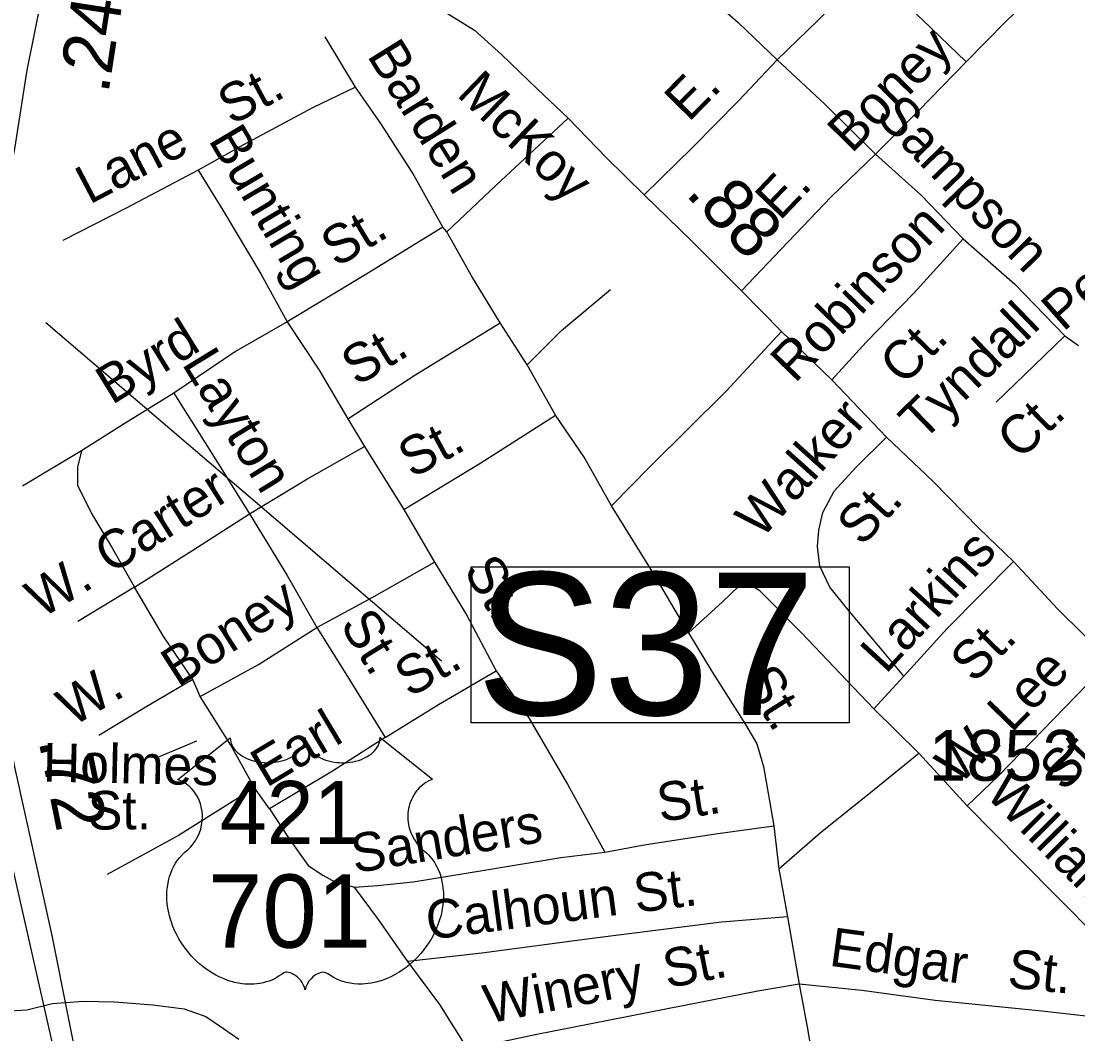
# Model space of a CAD drawing. Extents: x 2093524 to 2270757, y 289120 to 570408.
# Drawn here: x 2197754 to 2200351, y 455825 to 458315 of the extents above; entities that cross this region are included whole.
import ezdxf

# ---------------------------------------------------------------- set-up
doc = ezdxf.new("R2010")
doc.units = 0
for name, color, linetype in [('Exist Hydrographic Creek Single Shore', 7, 'Continuous'), ('Exist Road Non-System Type 51', 7, 'Continuous'), ('Exist Road Non-System Type 51 Label', 7, 'Continuous'), ('Exist Road Primary NC Structure Standard Bridge Number Label', 7, 'Continuous'), ('Exist Road Primary US Divided Attributed', 7, 'Continuous'), ('Exist Road Primary US Mileage Hundredths English Label', 7, 'Continuous'), ('Exist Road Primary US Shield CELL', 7, 'Continuous'), ('Exist Road Primary US Shield Number Label', 7, 'Continuous'), ('Exist Road Secondary Mileage Hundredths English Label', 7, 'Continuous'), ('Exist Road Secondary Type 51 Attributed', 7, 'Continuous'), ('Exist Road Secondary Type 51 Label', 7, 'Continuous'), ('Exist Road Secondary Type 51 Number Label', 7, 'Continuous')]:
    doc.layers.add(name, color=color, linetype=linetype)

msp = doc.modelspace()

# ---------------------------------------------------------------- linework, layer by layer
at = {"layer": 'Exist Hydrographic Creek Single Shore'}
msp.add_lwpolyline([(2197711.5, 455881.5), (2197767.5, 455884.5), (2197831.1, 455899.9), (2197906.7, 455906), (2197983.2, 455904), (2198077.7, 455897.1), (2198154.4, 455887.2), (2198207.8, 455867.9), (2198251.4, 455838.2), (2198289, 455812.1)], dxfattribs=at)
at = {"layer": 'Exist Road Non-System Type 51'}
for p, q in [((2198575.8, 458152.9), (2198500.8, 458276.4)), ((2198799.9, 457796.8), (2198790, 457808.5)), ((2198998.1, 457470.1), (2198931.6, 457573.8)), ((2200319.1, 457541.4), (2200353.3, 457517.4)), ((2199067.1, 457346.7), (2198998.1, 457470.1)), ((2198557.2, 457337.2), (2198597.8, 457269.5)), ((2198597.8, 457269.5), (2198694.7, 457114.4)), ((2197902.2, 457258.8), (2197756.8, 457171.8)), ((2198694.7, 457114.4), (2198769.6, 456984.9)), ((2198032.3, 456923.6), (2197893.2, 456838.8)), ((2198194.2, 456655), (2198176, 456696.7)), ((2199849.7, 456624.5), (2199923.2, 456705)), ((2199960.4, 456515.4), (2199849.7, 456624.5)), ((2199960.4, 456515.4), (2200079.1, 456386)), ((2198364.2, 456378.4), (2198327.8, 456429.9)), ((2199603.9, 456336.8), (2199616.5, 456231)), ((2199616.5, 456231), (2199637.4, 456113.1)), ((2199637.4, 456113.1), (2199666.6, 455947.6))]:
    msp.add_line(p, q, dxfattribs=at)
for points in [[(2199612.6, 458220.1), (2199712, 458316.8), (2199835.2, 458443.6)], [(2200076.7, 458215.4), (2199969.8, 458318.6), (2199835.2, 458443.6)], [(2200076.7, 458215.4), (2200173.8, 458313.8), (2200302.9, 458438.8)], [(2199403.7, 458400.7), (2199431.6, 458386.7), (2199516.1, 458311.6), (2199612.6, 458220.1)], [(2199612.6, 458220.1), (2199517.5, 458119.6), (2199404.3, 458004.8), (2199285.2, 457888.1)], [(2199612.6, 458220.1), (2199729.5, 458110.8), (2199854.3, 457987.9)], [(2199854.3, 457987.9), (2199959.5, 458094.4), (2200076.7, 458215.4)], [(2198575.8, 458152.9), (2198470.1, 458102.2), (2198300.7, 458011.2), (2198189.2, 457948.4)], [(2198790, 457808.5), (2198714.9, 457944.1), (2198638.3, 458063.4), (2198575.8, 458152.9)], [(2198799.9, 457796.8), (2198921.3, 457911.5), (2199098.1, 458076.5)], [(2199524.9, 457651.8), (2199622, 457754.5), (2199745, 457883.2), (2199854.3, 457987.9)], [(2199854.3, 457987.9), (2199966.8, 457886.6), (2200069.6, 457779.6)], [(2198189.2, 457948.4), (2198011.9, 457855.2), (2197856.5, 457776)], [(2198189.2, 457948.4), (2198249.9, 457850.8), (2198342.9, 457693.5), (2198407.8, 457576)], [(2198790, 457808.5), (2198596.7, 457689.4), (2198407.8, 457576)], [(2198931.6, 457573.8), (2198860.7, 457689), (2198799.9, 457796.8)], [(2199746.2, 457433.5), (2199831.3, 457525.9), (2199948.5, 457646.6), (2200069.6, 457779.6)], [(2200069.6, 457779.6), (2200196.3, 457668.5), (2200319.1, 457541.4)], [(2198998.1, 457470.1), (2199081.7, 457554.7), (2199202.8, 457655.6)], [(2198407.8, 457576), (2198280.4, 457503.1), (2198129.1, 457400.2)], [(2198407.8, 457576), (2198486.4, 457456.7), (2198557.2, 457337.2)], [(2198557.2, 457337.2), (2198724.3, 457446.4), (2198931.6, 457573.8)], [(2199204.7, 457123.8), (2199299.7, 457220.3), (2199486.5, 457405.5), (2199623.2, 457552.4)], [(2200150.5, 457378.2), (2200243.8, 457468.8), (2200319.1, 457541.4)], [(2198129.1, 457400.2), (2198007.5, 457325.3), (2197902.2, 457258.8)], [(2198129.1, 457400.2), (2198215.9, 457262.7), (2198315, 457103.6)], [(2198694.7, 457114.4), (2198884, 457229.3), (2199067.1, 457346.7)], [(2199204.7, 457123.8), (2199137.8, 457243.3), (2199067.1, 457346.7)], [(2199923.2, 456705), (2199870.6, 456768.4), (2199790.2, 456863.8), (2199741.5, 456923.5), (2199717.3, 456975.5), (2199711.1, 457023.2), (2199714.8, 457063.5), (2199724.6, 457107.2), (2199752.2, 457159.5), (2199805.5, 457217.8), (2199881.1, 457292.4)], [(2198315, 457103.6), (2198456.5, 457188.7), (2198597.8, 457269.5)], [(2197902.2, 457258.8), (2197892.6, 457218.7), (2197892.7, 457174.7), (2197927, 457104.8), (2197975.6, 457023.1), (2198032.3, 456923.6)], [(2199394.6, 456811.1), (2199309.5, 456954.5), (2199204.7, 457123.8)], [(2198032.3, 456923.6), (2198175.8, 457014.5), (2198315, 457103.6)], [(2198315, 457103.6), (2198408.1, 456952.2), (2198481, 456824.7)], [(2198481, 456824.7), (2198616.3, 456897.8), (2198769.6, 456984.9)], [(2198769.6, 456984.9), (2198848.7, 456855.4), (2198921.4, 456717.9)], [(2199923.2, 456705), (2200030.1, 456821.6), (2200193.2, 456986.6)], [(2199849.7, 456624.5), (2199783.2, 456694.1), (2199672.4, 456811.1), (2199569.8, 456914.5), (2199543.9, 456930.1), (2199529.8, 456930), (2199517.9, 456926), (2199478.1, 456887.8), (2199394.6, 456811.1)], [(2198176, 456696.7), (2198103.1, 456804.1), (2198032.3, 456923.6)], [(2198194.2, 456655), (2198337.5, 456733.8), (2198481, 456824.7)], [(2198481, 456824.7), (2198559.8, 456697.5), (2198648.8, 456554.1)], [(2199394.6, 456811.1), (2199453.3, 456713.8), (2199534.1, 456586.2), (2199562.3, 456538.4), (2199578.9, 456482.6), (2199603.9, 456336.8)], [(2200079.1, 456386), (2200156.7, 456460.6), (2200319.5, 456627.6), (2200430.7, 456742.4)], [(2198176, 456696.7), (2198062.5, 456630.1), (2197945, 456559.3)], [(2198648.8, 456554.1), (2198780, 456635.1), (2198921.4, 456717.9)], [(2198921.4, 456717.9), (2199002.3, 456600.5), (2199097.2, 456439.1), (2199188.3, 456272)], [(2198327.8, 456429.9), (2198268.9, 456535.4), (2198194.2, 456655)], [(2198648.8, 456554.1), (2198519.2, 456471.4), (2198364.2, 456378.4)], [(2199616.5, 456231), (2199718, 456319.5), (2199851, 456426.4), (2199960.4, 456515.4)], [(2198327.8, 456429.9), (2198140.5, 456312.7), (2197965.4, 456217.4)], [(2200079.1, 456386), (2200212.2, 456251.2), (2200395.5, 456066.5), (2200520.2, 455935.4), (2200558.4, 455893.6), (2200591, 455837.9)], [(2198364.2, 456378.4), (2198412.5, 456304.6), (2198459.1, 456239), (2198495.1, 456215.4), (2198525.2, 456199.3), (2198573.2, 456185.9)], [(2199188.3, 456272), (2199290.3, 456290.6), (2199466, 456317.9), (2199603.9, 456336.8)], [(2198573.2, 456185.9), (2198629.4, 456190), (2198717.1, 456198.8), (2198892.9, 456228.1), (2199080.4, 456259.1), (2199188.3, 456272)], [(2198704.3, 456002.9), (2198632, 456106.3), (2198573.2, 456185.9)], [(2199637.4, 456113.1), (2199475.5, 456100), (2199157.8, 456059.7), (2198886.2, 456023.8), (2198704.3, 456002.9)], [(2198851.9, 455787.7), (2198783.3, 455897.3), (2198704.3, 456002.9)], [(2199666.6, 455947.6), (2199564.6, 455930.6), (2199343, 455887.1), (2199017.6, 455823.1), (2198851.9, 455787.7)], [(2200591, 455837.9), (2200494.9, 455855.2), (2200262.6, 455881.5), (2200000.7, 455907.7), (2199820.5, 455932.3), (2199666.6, 455947.6)], [(2199666.6, 455947.6), (2199687.3, 455833.6), (2199708.1, 455707.9)]]:
    msp.add_lwpolyline(points, dxfattribs=at)
at = {"layer": 'Exist Road Non-System Type 51 Label'}
msp.add_lwpolyline([(2198094, 456507.6), (2198185.4, 456546)], dxfattribs=at)
at = {"layer": 'Exist Road Primary NC Structure Standard Bridge Number Label'}
msp.add_line((2197814.4, 457574), (2198787.1, 456742.3), dxfattribs=at)
msp.add_lwpolyline([(2198860.4, 456973.9), (2199789.3, 456973.9), (2199789.3, 456589.8), (2198860.4, 456589.8)], close=True, dxfattribs=at)
at = {"layer": 'Exist Road Primary US Divided Attributed'}
for points in [[(2197668.5, 457549.2), (2197705.6, 457795.2), (2197713.1, 457870), (2197738.5, 458001.5), (2197768.4, 458194.4), (2197802.8, 458364.8), (2197861.4, 458545.7), (2197904.2, 458704), (2197926.8, 458769.7)], [(2198131.8, 454720.5), (2198105.1, 454835.9), (2197909.4, 455668.2), (2197830.2, 456066.9), (2197737.9, 456485), (2197698.1, 456714.3), (2197679.5, 456825.9), (2197658.6, 456991.4), (2197659.3, 457068.6), (2197652.6, 457279.2), (2197657.6, 457431.3), (2197668.5, 457549.2)], [(2197487.3, 457389.3), (2197575.7, 456993), (2197624, 456731.6), (2197647.3, 456655.9), (2197705.9, 456352.8), (2197865.2, 455645.7), (2198040.8, 454789.4), (2198076.2, 454649.2)]]:
    msp.add_lwpolyline(points, dxfattribs=at)
at = {"layer": 'Exist Road Primary US Shield CELL'}
msp.add_lwpolyline([(2198267.9, 456553.3), (2198268.3, 456548), (2198269.6, 456541.7), (2198270.6, 456538.4), (2198273.5, 456532.2), (2198278.4, 456524.8), (2198285.2, 456517.6), (2198292.9, 456511.3), (2198298, 456508), (2198306.8, 456503.3), (2198316.7, 456499.1), (2198327.8, 456495.9), (2198339.1, 456493.6), (2198351.5, 456492.2), (2198363.7, 456492), (2198377, 456493), (2198391.5, 456495.8), (2198398.3, 456497.6), (2198405.8, 456500.1), (2198412.8, 456503), (2198420.5, 456507.1), (2198426.6, 456511.1), (2198431.5, 456514.6), (2198438.3, 456521.1), (2198443.7, 456527.9), (2198446, 456531.7), (2198448, 456535.3), (2198450.7, 456543.1), (2198451.4, 456546.5), (2198452, 456553.6), (2198452.4, 456547.6), (2198453, 456543.9), (2198454, 456540.3), (2198455.5, 456536.4), (2198458.3, 456530.9), (2198461.3, 456526.4), (2198467, 456519.6), (2198470.6, 456516.3), (2198473.9, 456513.6), (2198482.6, 456507.6), (2198492.8, 456502.4), (2198497.8, 456500.2), (2198503, 456498.4), (2198509.5, 456496.4), (2198516.3, 456494.8), (2198523, 456493.7), (2198529.8, 456492.7), (2198536.8, 456492.2), (2198542.5, 456492), (2198549.5, 456492.1), (2198555.9, 456492.5), (2198562.5, 456493.2), (2198569.8, 456494.4), (2198575.7, 456495.7), (2198583.4, 456497.8), (2198590.4, 456500.3), (2198596.6, 456503), (2198604.5, 456507.1), (2198611, 456511.2), (2198615.7, 456515), (2198621.3, 456520.1), (2198626.6, 456526.3), (2198629.8, 456530.8), (2198632, 456535.4), (2198634, 456540.3), (2198635.3, 456545.4), (2198635.9, 456549.9), (2198636, 456553.7), (2198764.6, 456451.3), (2198761.6, 456450.1), (2198754.6, 456446.7), (2198749, 456443.5), (2198740.2, 456437.2), (2198736.4, 456433.8), (2198732.6, 456430.2), (2198729.1, 456426.4), (2198726, 456422.9), (2198722.3, 456417.7), (2198719, 456412.5), (2198715.7, 456406.8), (2198713.3, 456401.9), (2198709.3, 456391.6), (2198707.4, 456385), (2198706.2, 456379.5), (2198704.7, 456368), (2198704.3, 456362.5), (2198704.3, 456357.1), (2198704.6, 456351.4), (2198705.2, 456346), (2198706.2, 456340.3), (2198707.1, 456335.2), (2198708.7, 456329.1), (2198710.9, 456322), (2198713.8, 456315), (2198719.6, 456303.9), (2198727.2, 456292.5), (2198732.6, 456286.1), (2198737.9, 456280.6), (2198745.8, 456273.9), (2198750.1, 456270.1), (2198755.1, 456265.2), (2198763.1, 456255.8), (2198766.4, 456251.4), (2198769.7, 456246.5), (2198772.7, 456241.4), (2198775.8, 456235.9), (2198778.2, 456231.1), (2198782.7, 456220.1), (2198786, 456209.4), (2198787.5, 456203.8), (2198789.9, 456191.2), (2198790.8, 456184.9), (2198791.8, 456172.6), (2198791.9, 456157.7), (2198790.7, 456143.6), (2198788.1, 456127.1), (2198785.9, 456117.2), (2198782.5, 456105.8), (2198779.2, 456095.8), (2198773.3, 456081.1), (2198768.1, 456070.5), (2198761.4, 456058), (2198756.7, 456050.5), (2198751.3, 456042.5), (2198744.6, 456033.2), (2198736.7, 456023.3), (2198727.2, 456012.9), (2198719.5, 456005.2), (2198709.5, 455996.3), (2198703.4, 455991.3), (2198694.8, 455984.7), (2198682.9, 455976.8), (2198671.2, 455970.1), (2198661.3, 455965), (2198652.5, 455961.2), (2198641.1, 455956.8), (2198622.1, 455951.6), (2198615.2, 455950.1), (2198607, 455948.9), (2198599.3, 455948.2), (2198591.9, 455947.7), (2198581.8, 455947.7), (2198571.9, 455948.5), (2198562.5, 455949.8), (2198552.7, 455951.9), (2198542.4, 455954.9), (2198533.1, 455958.6), (2198523.7, 455963.2), (2198507.8, 455973.2), (2198503.2, 455975.7), (2198500.6, 455976.4), (2198494.5, 455976.7), (2198488.7, 455975.4), (2198482.8, 455973.1), (2198479.2, 455971.2), (2198474.4, 455968.1), (2198470.8, 455965.2), (2198466.4, 455961), (2198463.4, 455957.5), (2198461, 455954.8), (2198456.6, 455947.7), (2198455, 455944.4), (2198453.3, 455940), (2198451.8, 455933.7), (2198449.8, 455941.7), (2198447.4, 455947), (2198444.7, 455951.6), (2198441.9, 455955.6), (2198437.4, 455960.8), (2198433.4, 455964.7), (2198428.5, 455968.6), (2198423.3, 455971.7), (2198419.2, 455973.9), (2198415.4, 455975.3), (2198410.8, 455976.4), (2198407, 455976.7), (2198403.9, 455976.7), (2198399.6, 455975.7), (2198393.7, 455971.5), (2198388.2, 455967.7), (2198382.2, 455964), (2198375.1, 455960.2), (2198369.9, 455957.7), (2198363.6, 455955.3), (2198356.3, 455952.9), (2198348.4, 455950.8), (2198340.3, 455949.2), (2198333.2, 455948.1), (2198325.5, 455947.4), (2198318.6, 455947.2), (2198311.4, 455947.3), (2198304.6, 455947.8), (2198296.8, 455948.5), (2198287.1, 455949.9), (2198279, 455951.7), (2198270.5, 455954), (2198261.8, 455956.8), (2198252.5, 455960.3), (2198240.8, 455965.4), (2198232.6, 455969.6), (2198219.8, 455977), (2198204.8, 455987.4), (2198193.4, 455996.6), (2198185.1, 456004.1), (2198172.9, 456016.6), (2198165.7, 456024.7), (2198154.4, 456039.3), (2198147.2, 456049.8), (2198142.5, 456057.6), (2198135.7, 456070.1), (2198131.9, 456077.9), (2198127.1, 456089.3), (2198123.2, 456099.7), (2198120, 456109.6), (2198118.3, 456115.9), (2198115.9, 456126.9), (2198114.4, 456134.7), (2198113, 456145.4), (2198112.2, 456156.8), (2198112, 456167.2), (2198112.3, 456175.8), (2198113.3, 456185.9), (2198115, 456196.6), (2198117, 456205.8), (2198118.9, 456212.5), (2198121.6, 456220.5), (2198125.2, 456229.4), (2198129.5, 456237.9), (2198133.6, 456245), (2198138.6, 456252.6), (2198143.7, 456259), (2198150.2, 456266.2), (2198157.1, 456272.7), (2198163.3, 456277.8), (2198170.8, 456285.1), (2198174.6, 456289.5), (2198179.3, 456295.7), (2198183, 456301.4), (2198186, 456306.4), (2198189.9, 456314), (2198192.3, 456319.6), (2198195.2, 456328.3), (2198196.7, 456334.3), (2198198.2, 456342.2), (2198199.2, 456349.5), (2198199.6, 456358.7), (2198199.4, 456366.3), (2198198.4, 456375.2), (2198196.7, 456383.7), (2198194.7, 456391.2), (2198191.5, 456399.7), (2198188.6, 456405.9), (2198183.6, 456414.3), (2198178.2, 456422.2), (2198172.5, 456428.6), (2198166.8, 456434.3), (2198161.4, 456438.5), (2198156.2, 456442.2), (2198149.6, 456446.2), (2198143.3, 456449.3), (2198139.4, 456450.9)], close=True, dxfattribs=at)
at = {"layer": 'Exist Road Secondary Type 51 Attributed'}
msp.add_lwpolyline([(2197926.8, 458769.7), (2197986.7, 458723.3), (2198050.2, 458672.4), (2198140.7, 458618.6), (2198234.1, 458580.4), (2198354, 458529.2), (2198621.6, 458429.2), (2198713, 458389.8), (2198868.1, 458292.9), (2198934.9, 458233.3), (2199023.4, 458148.2), (2199098.1, 458076.5), (2199192.6, 457979.2), (2199285.2, 457888.1), (2199402, 457774.9), (2199524.9, 457651.8), (2199623.2, 457552.4), (2199746.2, 457433.5), (2199881.1, 457292.4), (2199995.7, 457183.1), (2200108.5, 457068), (2200193.2, 456986.6), (2200301.7, 456869.3), (2200430.7, 456742.4)], dxfattribs=at)

# ---------------------------------------------------------------- texts
at = {"layer": 'Exist Road Non-System Type 51 Label'}
for s, rotation, p in [('Boney', 45.3651, (2199795.1, 457987.7)), ('Barden', 301.8842, (2198602.5, 458230.6)), ('St.', 28.2597, (2198271.1, 458057.9)), ('E.', 45.4197, (2199394.6, 458065.1)), ('Sampson', 313.8535, (2199851, 458078.2)), ('Lane', 27.7257, (2197921.6, 457863.3)), ('Bunting', 300.576, (2198212.6, 458023.1)), ('E.', 46.318, (2199618.8, 457822.4)), ('Pearson', 41.4901, (2200315.5, 457549.7)), ('St.', 30.9588, (2198528.6, 457708)), ('Robinson', 45.8289, (2199655.8, 457422.7)), ('Tyndall', 44.1601, (2199969.3, 457279.1)), ('Byrd', 31.6694, (2197976.9, 457370.6)), ('Ct.', 45.8289, (2199924, 457416.6)), ('St.', 31.0278, (2198578.9, 457416.1)), ('Layton', 301.5775, (2198147.4, 457472.9)), ('Walker', 48.0993, (2199573.1, 457039.1)), ('Ct.', 44.1601, (2200209.7, 457233.6)), ('St.', 28.3718, (2198714.5, 457189.8)), ('Carter', 32.361, (2197974.3, 456953.8)), ('St.', 47.5565, (2199821, 457021.1)), ('Larkins', 47.4671, (2199879.3, 456708)), ('W.', 31.3603, (2197803.8, 456845.2)), ('St.', 301.4105, (2198839.4, 456965)), ('Boney', 32.6294, (2198138.7, 456676.7)), ('St.', 301.8042, (2198535.7, 456831.7)), ('St.', 45.3438, (2200096.6, 456685)), ('St.', 30.3489, (2198708.9, 456650.5)), ('Lee', 45.7354, (2200188.1, 456563.3)), ('W.', 31.0627, (2197880.3, 456579)), ('St.', 302.337, (2199524.2, 456693.8)), ('Earl', 30.9588, (2198356.6, 456429.5)), ('W.', 43.8535, (2200058.5, 456434.5)), ('Holmes', 358.7171, (2197806.6, 456445.8)), ('St.', 45.7354, (2200316.7, 456418.1)), ('Williams', 314.7732, (2200120.5, 456413)), ('St.', 8.837, (2199324.8, 456345.8)), ('St.', 0.4542, (2197918.2, 456327.3)), ('Sanders', 9.4606, (2198573.5, 456220.3)), ('St.', 7.216, (2199265.6, 456123)), ('Calhoun', 7.5273, (2198755.3, 456056.2)), ('Edgar', 352.2282, (2199737.8, 455993.3)), ('St.', 11.0938, (2199341.8, 455937)), ('St.', 354.2802, (2200176.3, 455939.6)), ('Winery', 11.1306, (2198901.5, 455850.4))]:
    msp.add_text(s, height=95, rotation=rotation, dxfattribs=at).set_placement(p)
at = {"layer": 'Exist Road Primary NC Structure Standard Bridge Number Label'}
msp.add_text('S37', height=350, dxfattribs=at).set_placement((2198872.9, 456609.5))
at = {"layer": 'Exist Road Primary US Mileage Hundredths English Label'}
for s, rotation, p in [('.24', 81.1871, (2197968, 458134.5)), ('.72', 281.5132, (2197796.3, 456546.2))]:
    msp.add_text(s, height=125, rotation=rotation, dxfattribs=at).set_placement(p)
at = {"layer": 'Exist Road Primary US Shield Number Label'}
for s, height, p in [('421', 155, (2198242.3, 456292)), ('701', 180, (2198212.8, 456037.2))]:
    msp.add_text(s, height=height, dxfattribs=at).set_placement(p)
at = {"layer": 'Exist Road Secondary Mileage Hundredths English Label'}
msp.add_text('.88', height=125, rotation=313.7187, dxfattribs=at).set_placement((2199384.1, 457889.6))
at = {"layer": 'Exist Road Secondary Type 51 Label'}
msp.add_text('McKoy', height=95, rotation=316.1184, dxfattribs=at).set_placement((2198821.6, 458133))
at = {"layer": 'Exist Road Secondary Type 51 Number Label'}
msp.add_text('1852', height=125, dxfattribs=at).set_placement((2199984.6, 456447.6))

doc.saveas('drawing.dxf')
